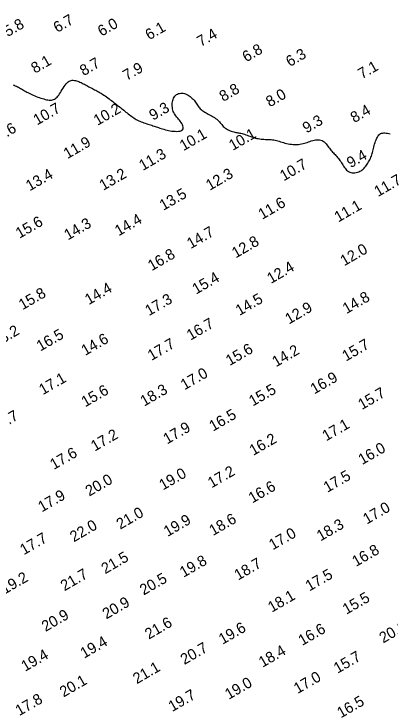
# Model space of a CAD drawing. Extents: x 3024098 to 3056816, y 418252 to 509144.
# Drawn here: x 3037542.6 to 3037716.1, y 420003.5 to 420324.9 of the extents above; entities that cross this region are included whole.
import ezdxf

# ---------------------------------------------------------------- set-up
doc = ezdxf.new("R2010")
doc.units = 0
doc.layers.add('V-CHAN-CONT-EL10', color=7, linetype='Continuous')
doc.layers.add('V-TOPO-SOUN-0911', color=7, linetype='Continuous')

msp = doc.modelspace()

# ---------------------------------------------------------------- linework, layer by layer
at = {"layer": 'V-CHAN-CONT-EL10'}
msp.add_lwpolyline([(3037542.18, 420292.23), (3037542.71, 420291.99), (3037543.21, 420291.75), (3037543.71, 420291.52), (3037544.19, 420291.28), (3037544.67, 420291.04), (3037545.14, 420290.79), (3037545.6, 420290.54), (3037546.07, 420290.28), (3037546.54, 420290.01), (3037547.01, 420289.74), (3037547.5, 420289.45), (3037548, 420289.16), (3037548.52, 420288.87), (3037549.06, 420288.57), (3037549.63, 420288.27), (3037550.23, 420287.97), (3037550.86, 420287.68), (3037551.51, 420287.38), (3037552.19, 420287.1), (3037552.89, 420286.82), (3037553.59, 420286.55), (3037554.29, 420286.3), (3037555, 420286.06), (3037555.69, 420285.84), (3037556.36, 420285.65), (3037557.02, 420285.47), (3037557.65, 420285.33), (3037558.26, 420285.22), (3037558.85, 420285.15), (3037559.4, 420285.13), (3037559.93, 420285.15), (3037560.43, 420285.23), (3037560.89, 420285.36), (3037561.32, 420285.56), (3037561.73, 420285.81), (3037562.12, 420286.12), (3037562.51, 420286.5), (3037562.88, 420286.94), (3037563.26, 420287.44), (3037563.65, 420288), (3037564.04, 420288.63), (3037564.45, 420289.3), (3037564.86, 420289.99), (3037565.29, 420290.69), (3037565.73, 420291.37), (3037566.17, 420292.01), (3037566.62, 420292.59), (3037567.09, 420293.09), (3037567.56, 420293.49), (3037568.03, 420293.8), (3037568.51, 420294.03), (3037569, 420294.18), (3037569.49, 420294.26), (3037569.98, 420294.28), (3037570.49, 420294.24), (3037570.99, 420294.16), (3037571.5, 420294.03), (3037572.01, 420293.87), (3037572.52, 420293.68), (3037573.04, 420293.46), (3037573.56, 420293.23), (3037574.08, 420292.97), (3037574.6, 420292.7), (3037575.12, 420292.42), (3037575.64, 420292.14), (3037576.17, 420291.86), (3037576.69, 420291.58), (3037577.21, 420291.29), (3037577.73, 420291.01), (3037578.25, 420290.73), (3037578.77, 420290.46), (3037579.28, 420290.19), (3037579.79, 420289.92), (3037580.3, 420289.66), (3037580.81, 420289.39), (3037581.32, 420289.12), (3037581.85, 420288.83), (3037582.38, 420288.53), (3037582.92, 420288.21), (3037583.48, 420287.86), (3037584.06, 420287.48), (3037584.65, 420287.08), (3037585.25, 420286.66), (3037585.85, 420286.22), (3037586.45, 420285.78), (3037587.04, 420285.34), (3037587.62, 420284.9), (3037588.18, 420284.47), (3037588.72, 420284.05), (3037589.24, 420283.65), (3037589.74, 420283.26), (3037590.24, 420282.88), (3037590.73, 420282.49), (3037591.22, 420282.11), (3037591.71, 420281.72), (3037592.21, 420281.32), (3037592.71, 420280.91), (3037593.23, 420280.49), (3037593.75, 420280.08), (3037594.28, 420279.65), (3037594.81, 420279.23), (3037595.34, 420278.82), (3037595.87, 420278.41), (3037596.4, 420278.01), (3037596.93, 420277.63), (3037597.45, 420277.26), (3037597.97, 420276.91), (3037598.5, 420276.58), (3037599.03, 420276.26), (3037599.58, 420275.95), (3037600.14, 420275.66), (3037600.72, 420275.39), (3037601.32, 420275.14), (3037601.94, 420274.9), (3037602.56, 420274.67), (3037603.19, 420274.46), (3037603.82, 420274.26), (3037604.43, 420274.06), (3037605.03, 420273.87), (3037605.61, 420273.69), (3037606.16, 420273.51), (3037606.69, 420273.34), (3037607.21, 420273.16), (3037607.72, 420272.99), (3037608.24, 420272.81), (3037608.77, 420272.64), (3037609.31, 420272.45), (3037609.88, 420272.26), (3037610.49, 420272.07), (3037611.13, 420271.87), (3037611.79, 420271.68), (3037612.48, 420271.49), (3037613.2, 420271.31), (3037613.93, 420271.15), (3037614.68, 420271.01), (3037615.45, 420270.89), (3037616.22, 420270.8), (3037616.99, 420270.75), (3037617.73, 420270.74), (3037618.43, 420270.77), (3037619.06, 420270.86), (3037619.61, 420271.01), (3037620.06, 420271.22), (3037620.39, 420271.5), (3037620.59, 420271.85), (3037620.66, 420272.27), (3037620.63, 420272.74), (3037620.49, 420273.25), (3037620.28, 420273.78), (3037620, 420274.33), (3037619.68, 420274.87), (3037619.31, 420275.4), (3037618.93, 420275.9), (3037618.52, 420276.39), (3037618.12, 420276.87), (3037617.72, 420277.34), (3037617.34, 420277.82), (3037616.97, 420278.31), (3037616.64, 420278.82), (3037616.35, 420279.36), (3037616.1, 420279.93), (3037615.91, 420280.53), (3037615.76, 420281.16), (3037615.66, 420281.79), (3037615.61, 420282.43), (3037615.6, 420283.08), (3037615.64, 420283.71), (3037615.73, 420284.32), (3037615.86, 420284.91), (3037616.04, 420285.48), (3037616.26, 420286), (3037616.53, 420286.49), (3037616.83, 420286.93), (3037617.19, 420287.32), (3037617.58, 420287.65), (3037618.01, 420287.92), (3037618.49, 420288.12), (3037619, 420288.25), (3037619.53, 420288.32), (3037620.08, 420288.33), (3037620.65, 420288.28), (3037621.22, 420288.16), (3037621.79, 420287.99), (3037622.35, 420287.76), (3037622.89, 420287.48), (3037623.42, 420287.15), (3037623.93, 420286.78), (3037624.41, 420286.38), (3037624.87, 420285.95), (3037625.3, 420285.5), (3037625.71, 420285.04), (3037626.08, 420284.58), (3037626.42, 420284.12), (3037626.73, 420283.67), (3037627.03, 420283.23), (3037627.32, 420282.79), (3037627.61, 420282.37), (3037627.9, 420281.96), (3037628.21, 420281.56), (3037628.55, 420281.19), (3037628.92, 420280.83), (3037629.32, 420280.49), (3037629.75, 420280.17), (3037630.2, 420279.85), (3037630.68, 420279.54), (3037631.19, 420279.24), (3037631.72, 420278.95), (3037632.26, 420278.65), (3037632.83, 420278.34), (3037633.4, 420278.04), (3037633.98, 420277.72), (3037634.54, 420277.4), (3037635.1, 420277.06), (3037635.63, 420276.71), (3037636.13, 420276.34), (3037636.58, 420275.96), (3037637, 420275.56), (3037637.38, 420275.15), (3037637.73, 420274.72), (3037638.07, 420274.29), (3037638.42, 420273.87), (3037638.78, 420273.45), (3037639.17, 420273.04), (3037639.6, 420272.64), (3037640.07, 420272.27), (3037640.59, 420271.93), (3037641.14, 420271.6), (3037641.71, 420271.31), (3037642.28, 420271.05), (3037642.86, 420270.82), (3037643.43, 420270.62), (3037643.97, 420270.46), (3037644.48, 420270.33), (3037644.97, 420270.23), (3037645.44, 420270.16), (3037645.91, 420270.09), (3037646.37, 420270.02), (3037646.85, 420269.94), (3037647.33, 420269.85), (3037647.85, 420269.72), (3037648.4, 420269.56), (3037648.97, 420269.37), (3037649.57, 420269.16), (3037650.19, 420268.93), (3037650.82, 420268.69), (3037651.46, 420268.46), (3037652.11, 420268.23), (3037652.76, 420268.02), (3037653.4, 420267.83), (3037654.05, 420267.66), (3037654.69, 420267.51), (3037655.33, 420267.39), (3037655.97, 420267.28), (3037656.62, 420267.2), (3037657.26, 420267.13), (3037657.91, 420267.08), (3037658.57, 420267.04), (3037659.23, 420267.01), (3037659.89, 420266.99), (3037660.54, 420266.96), (3037661.2, 420266.93), (3037661.85, 420266.87), (3037662.49, 420266.79), (3037663.13, 420266.68), (3037663.76, 420266.54), (3037664.38, 420266.36), (3037665, 420266.16), (3037665.63, 420265.95), (3037666.27, 420265.74), (3037666.93, 420265.53), (3037667.62, 420265.33), (3037668.33, 420265.15), (3037669.08, 420264.99), (3037669.85, 420264.87), (3037670.64, 420264.78), (3037671.44, 420264.72), (3037672.24, 420264.69), (3037673.03, 420264.7), (3037673.8, 420264.74), (3037674.55, 420264.82), (3037675.26, 420264.94), (3037675.95, 420265.09), (3037676.61, 420265.27), (3037677.26, 420265.47), (3037677.89, 420265.67), (3037678.52, 420265.89), (3037679.15, 420266.1), (3037679.78, 420266.29), (3037680.43, 420266.48), (3037681.08, 420266.64), (3037681.73, 420266.76), (3037682.38, 420266.83), (3037683, 420266.86), (3037683.61, 420266.82), (3037684.19, 420266.7), (3037684.74, 420266.5), (3037685.24, 420266.22), (3037685.71, 420265.86), (3037686.15, 420265.43), (3037686.56, 420264.97), (3037686.96, 420264.47), (3037687.34, 420263.95), (3037687.71, 420263.44), (3037688.09, 420262.94), (3037688.46, 420262.47), (3037688.84, 420262.03), (3037689.22, 420261.61), (3037689.6, 420261.2), (3037689.98, 420260.8), (3037690.37, 420260.4), (3037690.75, 420259.99), (3037691.13, 420259.58), (3037691.51, 420259.15), (3037691.89, 420258.71), (3037692.27, 420258.25), (3037692.64, 420257.78), (3037693, 420257.29), (3037693.35, 420256.8), (3037693.7, 420256.29), (3037694.03, 420255.78), (3037694.35, 420255.26), (3037694.67, 420254.74), (3037694.99, 420254.23), (3037695.33, 420253.74), (3037695.68, 420253.28), (3037696.06, 420252.86), (3037696.49, 420252.49), (3037696.95, 420252.19), (3037697.47, 420251.95), (3037698.03, 420251.78), (3037698.62, 420251.68), (3037699.24, 420251.64), (3037699.86, 420251.66), (3037700.48, 420251.74), (3037701.08, 420251.88), (3037701.67, 420252.07), (3037702.21, 420252.31), (3037702.73, 420252.61), (3037703.21, 420252.94), (3037703.66, 420253.32), (3037704.09, 420253.72), (3037704.49, 420254.16), (3037704.87, 420254.62), (3037705.23, 420255.1), (3037705.58, 420255.59), (3037705.91, 420256.1), (3037706.22, 420256.61), (3037706.51, 420257.14), (3037706.79, 420257.68), (3037707.04, 420258.22), (3037707.27, 420258.78), (3037707.48, 420259.33), (3037707.67, 420259.9), (3037707.84, 420260.47), (3037708, 420261.04), (3037708.16, 420261.64), (3037708.31, 420262.24), (3037708.46, 420262.86), (3037708.62, 420263.51), (3037708.79, 420264.17), (3037708.98, 420264.85), (3037709.19, 420265.54), (3037709.42, 420266.23), (3037709.68, 420266.89), (3037709.95, 420267.52), (3037710.26, 420268.1), (3037710.59, 420268.62), (3037710.95, 420269.06), (3037711.34, 420269.41), (3037711.76, 420269.67), (3037712.21, 420269.85), (3037712.69, 420269.96), (3037713.2, 420270.01), (3037713.74, 420270), (3037714.31, 420269.94), (3037714.91, 420269.84), (3037715.54, 420269.71), (3037716.19, 420269.54)], dxfattribs=at)

# ---------------------------------------------------------------- texts
at = {"layer": 'V-TOPO-SOUN-0911'}
for s, p in [('6.7', (3037562.58, 420316.05)), ('5.8', (3037539.71, 420314.15)), ('6.0', (3037583.03, 420314.35)), ('6.1', (3037604.98, 420312.66)), ('7.4', (3037628.82, 420309.59)), ('6.8', (3037649.75, 420302.5)), ('6.3', (3037669.86, 420300.34)), ('8.1', (3037552.29, 420297.27)), ('8.7', (3037574.75, 420296.14)), ('7.9', (3037594.63, 420293.94)), ('7.1', (3037703.11, 420294.68)), ('8.8', (3037639.12, 420284.26)), ('8.0', (3037660.63, 420281.77)), ('10.7 ', (3037553.29, 420273.43)), ('10.2 ', (3037581.11, 420273.23)), ('9.3', (3037606.77, 420275.6)), ('8.4', (3037699.62, 420274.49)), ('9.3', (3037677.54, 420269.73)), ('12.6 ', (3037532.92, 420264.28)), ('10.1 ', (3037620.8, 420261.57)), ('10.1 ', (3037643.53, 420261.7)), ('11.9 ', (3037567.24, 420257.88)), ('11.3 ', (3037602.05, 420252.43)), ('9.4', (3037697.91, 420253.69)), ('10.7 ', (3037667.04, 420247.64)), ('13.4 ', (3037549.85, 420243.05)), ('13.2 ', (3037583.77, 420243.28)), ('12.3 ', (3037632.92, 420243.31)), ('11.7 ', (3037710.54, 420240.42)), ('13.5 ', (3037611.52, 420234.06)), ('11.6 ', (3037657.1, 420229.93)), ('11.1 ', (3037692.19, 420228.66)), ('15.6 ', (3037545.16, 420221.2)), ('14.4 ', (3037590.89, 420222.31)), ('14.3 ', (3037567.5, 420220.41)), ('14.7 ', (3037624.16, 420216.44)), ('12.8 ', (3037644.89, 420212.11)), ('12.0 ', (3037694.94, 420208.5)), ('16.8 ', (3037606.15, 420206.24)), ('12.4 ', (3037661.13, 420200.33)), ('15.4 ', (3037626.62, 420195.44)), ('14.4 ', (3037577.08, 420190.59)), ('15.8 ', (3037546.57, 420188.26)), ('17.3 ', (3037604.87, 420185.5)), ('14.5 ', (3037646.62, 420185.6)), ('14.8 ', (3037695.98, 420186.45)), ('12.9 ', (3037669.47, 420181.66)), ('16.7 ', (3037624.06, 420174.22)), ('18.2 ', (3037534.3, 420171)), ('16.5 ', (3037554.79, 420169.2)), ('14.6 ', (3037575.44, 420167.17)), ('17.7 ', (3037606.05, 420164.87)), ('15.7 ', (3037695.78, 420164.57)), ('15.6 ', (3037642.1, 420162.51)), ('14.2 ', (3037663.5, 420161.95)), ('17.0 ', (3037621.26, 420151.32)), ('17.1 ', (3037555.9, 420149.07)), ('16.9 ', (3037681.15, 420149.41)), ('15.6 ', (3037575.47, 420143.48)), ('18.3 ', (3037602.67, 420143.8)), ('15.5 ', (3037652.76, 420143.84)), ('15.7 ', (3037703.13, 420142.23)), ('17.7 ', (3037533.87, 420131.7)), ('16.5 ', (3037634.42, 420132.26)), ('17.1 ', (3037686.61, 420127.78)), ('17.9 ', (3037613.23, 420126.35)), ('17.2 ', (3037579.87, 420123.07)), ('16.2 ', (3037653, 420121.1)), ('17.6 ', (3037561, 420114.61)), ('16.0 ', (3037703.24, 420116.87)), ('19.0 ', (3037611.35, 420105.15)), ('17.2 ', (3037633.77, 420106.14)), ('20.0 ', (3037577.33, 420102.33)), ('17.5 ', (3037687.17, 420104.07)), ('16.6 ', (3037652.57, 420099.16)), ('17.9 ', (3037555.49, 420095.05)), ('17.0 ', (3037705.38, 420089.44)), ('21.0 ', (3037591.63, 420087.08)), ('19.9 ', (3037613.46, 420083.73)), ('18.6 ', (3037634.43, 420084.16)), ('22.0 ', (3037570.21, 420081.24)), ('18.3 ', (3037684.03, 420081.66)), ('17.0 ', (3037662, 420077.56)), ('17.7 ', (3037547.16, 420075.3)), ('16.8 ', (3037700.37, 420069.89)), ('21.5 ', (3037584.68, 420066.54)), ('19.8 ', (3037620.85, 420064.93)), ('18.7 ', (3037646.01, 420063.62)), ('19.2 ', (3037538.33, 420057.19)), ('21.7 ', (3037565.89, 420058.67)), ('20.5 ', (3037602.43, 420056.73)), ('17.5 ', (3037678.87, 420058.57)), ('18.1 ', (3037661.54, 420048.81)), ('15.5 ', (3037695.97, 420047.87)), ('20.9 ', (3037585.22, 420045.71)), ('20.9 ', (3037557.16, 420039.93)), ('21.6 ', (3037604.8, 420036.39)), ('19.6 ', (3037638.82, 420034.03)), ('20.1 ', (3037712.92, 420034.63)), ('16.6 ', (3037675.57, 420033.48)), ('19.4 ', (3037574.98, 420027.6)), ('20.7 ', (3037621.21, 420024.71)), ('19.4 ', (3037547.72, 420021.56)), ('18.4 ', (3037657.26, 420023.43)), ('15.7 ', (3037691.88, 420020.67)), ('21.1 ', (3037599.27, 420015.83)), ('20.1 ', (3037565.48, 420009.73)), ('19.0 ', (3037641.7, 420008.66)), ('17.0 ', (3037673.45, 420011.32)), ('19.7 ', (3037615.63, 420003.02)), ('17.8 ', (3037545.03, 420001.12)), ('16.5 ', (3037693.41, 420000.1))]:
    msp.add_text(s, height=5, rotation=30, dxfattribs=at).set_placement(p)

doc.saveas('drawing.dxf')
